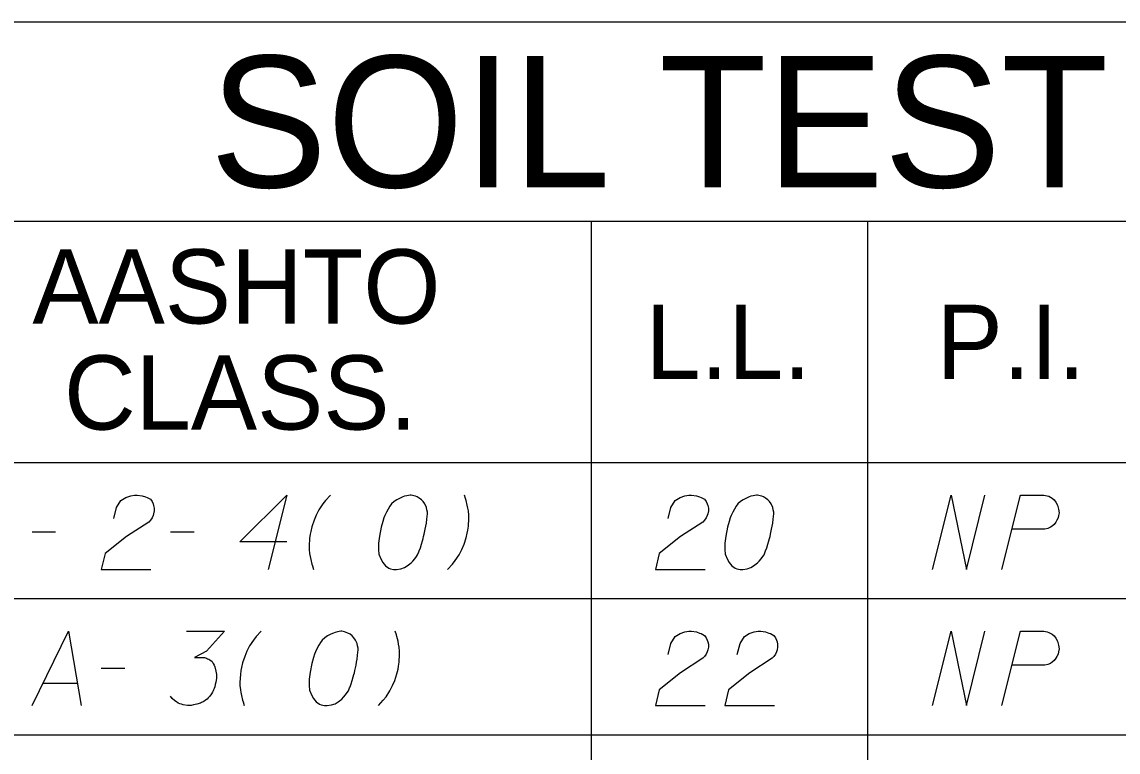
# Model space of a CAD drawing. Extents: x 2074207 to 2076812, y 516372 to 523312.
# Drawn here: x 2076453.5 to 2076524.4, y 519547.9 to 519595.1 of the extents above; entities that cross this region are included whole.
import ezdxf

# ---------------------------------------------------------------- set-up
doc = ezdxf.new("R2010")
doc.units = 0
for name, color, linetype in [('Prop DirtTable_ Soil Test Results - Outline (Major)', 7, 'Continuous'), ('Prop DirtTable_ Soil Test Results - Outline (Minor)', 7, 'Continuous'), ('Prop DirtTable_ Soil Test Results - Tx (Header - Large)', 7, 'Continuous'), ('Prop DirtTable_ Soil Test Results - Tx (Header - Small)', 7, 'Continuous'), ('Prop DirtTable_ Soil Test Results - Tx (Sample Data)', 7, 'Continuous')]:
    doc.layers.add(name, color=color, linetype=linetype)

msp = doc.modelspace()

# ---------------------------------------------------------------- linework, layer by layer
at = {"layer": 'Prop DirtTable_ Soil Test Results - Outline (Major)'}
for p, q in [((2076260.609, 519595.085), (2076811.903, 519595.085)), ((2076260.609, 519566.6), (2076811.903, 519566.6)), ((2076260.609, 519566.6), (2076811.903, 519566.6))]:
    msp.add_line(p, q, dxfattribs=at)
at = {"layer": 'Prop DirtTable_ Soil Test Results - Outline (Minor)'}
for p, q in [((2076260.609, 519582.2), (2076811.903, 519582.2)), ((2076490.31, 519582.2), (2076490.31, 519557.8)), ((2076508.192, 519582.2), (2076508.192, 519557.8)), ((2076260.609, 519557.8), (2076811.903, 519557.8)), ((2076260.609, 519557.8), (2076811.903, 519557.8)), ((2076490.31, 519557.8), (2076490.31, 519549)), ((2076508.192, 519557.8), (2076508.192, 519549)), ((2076260.609, 519549), (2076811.903, 519549)), ((2076260.609, 519549), (2076811.903, 519549)), ((2076490.31, 519549), (2076490.31, 519540.2)), ((2076508.192, 519549), (2076508.192, 519540.2))]:
    msp.add_line(p, q, dxfattribs=at)
at = {"layer": 'Prop DirtTable_ Soil Test Results - Tx (Sample Data)'}
for points in [[(2076459.447, 519562.979), (2076459.623, 519563.697), (2076459.906, 519564.151), (2076460.223, 519564.34), (2076460.54, 519564.453), (2076460.787, 519564.491), (2076460.964, 519564.491), (2076461.281, 519564.453), (2076461.493, 519564.378), (2076461.599, 519564.34), (2076461.81, 519564.226), (2076461.916, 519564.075), (2076461.987, 519563.924), (2076462.022, 519563.811), (2076462.057, 519563.659), (2076462.057, 519563.47), (2076462.022, 519563.281), (2076461.987, 519563.168), (2076461.916, 519563.017), (2076461.81, 519562.866), (2076461.705, 519562.752), (2076460.258, 519561.807), (2076458.883, 519560.711), (2076458.636, 519559.691), (2076461.846, 519559.691)], [(2076470.629, 519561.467), (2076467.596, 519561.467), (2076470.629, 519564.491), (2076469.43, 519559.691)], [(2076473.451, 519564.491), (2076473.134, 519564.151), (2076472.958, 519563.924), (2076472.711, 519563.546), (2076472.534, 519563.206), (2076472.393, 519562.866), (2076472.252, 519562.45), (2076472.181, 519562.148), (2076472.146, 519561.959), (2076472.111, 519561.694), (2076472.076, 519561.203), (2076472.076, 519560.976), (2076472.111, 519560.711), (2076472.146, 519560.522), (2076472.181, 519560.333), (2076472.252, 519560.031), (2076472.287, 519559.918), (2076472.358, 519559.691)], [(2076478.672, 519564.491), (2076478.602, 519564.491), (2076478.39, 519564.453), (2076478.249, 519564.415), (2076478.143, 519564.378), (2076477.967, 519564.302), (2076477.755, 519564.189), (2076477.579, 519564.075), (2076477.402, 519563.924), (2076477.296, 519563.773), (2076477.191, 519563.584), (2076477.085, 519563.395), (2076476.979, 519563.168), (2076476.908, 519563.017), (2076476.838, 519562.79), (2076476.732, 519562.412), (2076476.626, 519561.845), (2076476.556, 519561.392), (2076476.556, 519560.976), (2076476.591, 519560.674), (2076476.732, 519560.333), (2076476.838, 519560.144), (2076477.014, 519559.918), (2076477.226, 519559.767), (2076477.332, 519559.729), (2076477.543, 519559.691), (2076477.72, 519559.691), (2076478.002, 519559.729), (2076478.249, 519559.804), (2076478.425, 519559.918), (2076478.672, 519560.107), (2076478.778, 519560.22), (2076478.919, 519560.371), (2076479.025, 519560.522), (2076479.095, 519560.636), (2076479.166, 519560.825), (2076479.201, 519560.9), (2076479.272, 519561.089), (2076479.342, 519561.316), (2076479.413, 519561.543), (2076479.448, 519561.694), (2076479.483, 519561.807), (2076479.519, 519561.959), (2076479.589, 519562.299), (2076479.625, 519562.488), (2076479.66, 519562.677), (2076479.695, 519562.941), (2076479.73, 519563.281), (2076479.73, 519563.395), (2076479.695, 519563.546), (2076479.66, 519563.697), (2076479.554, 519563.924), (2076479.448, 519564.075), (2076479.342, 519564.189), (2076479.201, 519564.302), (2076479.06, 519564.378), (2076478.954, 519564.415), (2076478.849, 519564.453), (2076478.672, 519564.491)], [(2076481.036, 519559.691), (2076481.353, 519560.031), (2076481.529, 519560.258), (2076481.776, 519560.636), (2076481.953, 519560.976), (2076482.094, 519561.316), (2076482.235, 519561.732), (2076482.306, 519562.034), (2076482.341, 519562.223), (2076482.376, 519562.488), (2076482.411, 519562.979), (2076482.411, 519563.206), (2076482.376, 519563.47), (2076482.341, 519563.659), (2076482.306, 519563.848), (2076482.235, 519564.151), (2076482.2, 519564.264), (2076482.129, 519564.491)], [(2076495.287, 519562.979), (2076495.463, 519563.697), (2076495.746, 519564.151), (2076496.063, 519564.34), (2076496.38, 519564.453), (2076496.627, 519564.491), (2076496.804, 519564.491), (2076497.121, 519564.453), (2076497.333, 519564.378), (2076497.439, 519564.34), (2076497.65, 519564.226), (2076497.756, 519564.075), (2076497.827, 519563.924), (2076497.862, 519563.811), (2076497.897, 519563.659), (2076497.897, 519563.47), (2076497.862, 519563.281), (2076497.827, 519563.168), (2076497.756, 519563.017), (2076497.65, 519562.866), (2076497.545, 519562.752), (2076496.098, 519561.807), (2076494.723, 519560.711), (2076494.476, 519559.691), (2076497.686, 519559.691)], [(2076501.072, 519564.491), (2076501.002, 519564.491), (2076500.79, 519564.453), (2076500.649, 519564.415), (2076500.543, 519564.378), (2076500.367, 519564.302), (2076500.155, 519564.189), (2076499.979, 519564.075), (2076499.802, 519563.924), (2076499.696, 519563.773), (2076499.591, 519563.584), (2076499.485, 519563.395), (2076499.379, 519563.168), (2076499.308, 519563.017), (2076499.238, 519562.79), (2076499.132, 519562.412), (2076499.026, 519561.845), (2076498.956, 519561.392), (2076498.956, 519560.976), (2076498.991, 519560.674), (2076499.132, 519560.333), (2076499.238, 519560.144), (2076499.414, 519559.918), (2076499.626, 519559.767), (2076499.732, 519559.729), (2076499.943, 519559.691), (2076500.12, 519559.691), (2076500.402, 519559.729), (2076500.649, 519559.804), (2076500.825, 519559.918), (2076501.072, 519560.107), (2076501.178, 519560.22), (2076501.319, 519560.371), (2076501.425, 519560.522), (2076501.495, 519560.636), (2076501.566, 519560.825), (2076501.601, 519560.9), (2076501.672, 519561.089), (2076501.742, 519561.316), (2076501.813, 519561.543), (2076501.848, 519561.694), (2076501.883, 519561.807), (2076501.919, 519561.959), (2076501.989, 519562.299), (2076502.025, 519562.488), (2076502.06, 519562.677), (2076502.095, 519562.941), (2076502.13, 519563.281), (2076502.13, 519563.395), (2076502.095, 519563.546), (2076502.06, 519563.697), (2076501.954, 519563.924), (2076501.848, 519564.075), (2076501.742, 519564.189), (2076501.601, 519564.302), (2076501.46, 519564.378), (2076501.354, 519564.415), (2076501.249, 519564.453), (2076501.072, 519564.491)], [(2076512.396, 519559.691), (2076513.595, 519564.491), (2076514.583, 519559.691), (2076515.782, 519564.491)], [(2076516.876, 519559.691), (2076518.075, 519564.491), (2076519.592, 519564.491), (2076519.803, 519564.453), (2076519.909, 519564.415), (2076520.121, 519564.302), (2076520.262, 519564.189), (2076520.368, 519564.037), (2076520.474, 519563.848), (2076520.544, 519563.584), (2076520.58, 519563.357), (2076520.544, 519563.168), (2076520.509, 519563.017), (2076520.438, 519562.866), (2076520.368, 519562.752), (2076520.262, 519562.601), (2076520.121, 519562.488), (2076520.015, 519562.412), (2076519.839, 519562.337), (2076519.662, 519562.299), (2076517.546, 519562.299)], [(2076454.156, 519562.11), (2076455.672, 519562.11)], [(2076463.116, 519562.11), (2076464.632, 519562.11)], [(2076454.156, 519550.891), (2076456.519, 519555.691), (2076457.33, 519550.891)], [(2076464.139, 519555.691), (2076466.608, 519555.691), (2076465.444, 519554.406), (2076464.668, 519553.99), (2076465.303, 519553.99), (2076465.444, 519553.952), (2076465.514, 519553.915), (2076465.585, 519553.877), (2076465.655, 519553.839), (2076465.797, 519553.726), (2076465.867, 519553.612), (2076465.938, 519553.499), (2076465.973, 519553.385), (2076466.043, 519553.121), (2076466.079, 519552.894), (2076466.079, 519552.781), (2076466.079, 519552.63), (2076466.043, 519552.403), (2076466.008, 519552.252), (2076465.973, 519552.1), (2076465.938, 519551.987), (2076465.902, 519551.911), (2076465.867, 519551.836), (2076465.832, 519551.76), (2076465.761, 519551.647), (2076465.655, 519551.496), (2076465.55, 519551.382), (2076465.479, 519551.307), (2076465.373, 519551.231), (2076465.267, 519551.155), (2076465.126, 519551.08), (2076465.056, 519551.042), (2076464.809, 519550.967), (2076464.597, 519550.929), (2076464.456, 519550.891), (2076464.209, 519550.891), (2076463.927, 519550.929), (2076463.821, 519550.967), (2076463.715, 519551.004), (2076463.609, 519551.042), (2076463.504, 519551.118), (2076463.398, 519551.193), (2076463.221, 519551.344), (2076463.116, 519551.496)], [(2076468.971, 519555.691), (2076468.654, 519555.351), (2076468.478, 519555.124), (2076468.231, 519554.746), (2076468.054, 519554.406), (2076467.913, 519554.066), (2076467.772, 519553.65), (2076467.701, 519553.348), (2076467.666, 519553.159), (2076467.631, 519552.894), (2076467.596, 519552.403), (2076467.596, 519552.176), (2076467.631, 519551.911), (2076467.666, 519551.722), (2076467.701, 519551.533), (2076467.772, 519551.231), (2076467.807, 519551.118), (2076467.878, 519550.891)], [(2076474.192, 519555.691), (2076474.122, 519555.691), (2076473.91, 519555.653), (2076473.769, 519555.615), (2076473.663, 519555.578), (2076473.487, 519555.502), (2076473.275, 519555.389), (2076473.099, 519555.275), (2076472.922, 519555.124), (2076472.816, 519554.973), (2076472.711, 519554.784), (2076472.605, 519554.595), (2076472.499, 519554.368), (2076472.428, 519554.217), (2076472.358, 519553.99), (2076472.252, 519553.612), (2076472.146, 519553.045), (2076472.076, 519552.592), (2076472.076, 519552.176), (2076472.111, 519551.874), (2076472.252, 519551.533), (2076472.358, 519551.344), (2076472.534, 519551.118), (2076472.746, 519550.967), (2076472.852, 519550.929), (2076473.063, 519550.891), (2076473.24, 519550.891), (2076473.522, 519550.929), (2076473.769, 519551.004), (2076473.945, 519551.118), (2076474.192, 519551.307), (2076474.298, 519551.42), (2076474.439, 519551.571), (2076474.545, 519551.722), (2076474.615, 519551.836), (2076474.686, 519552.025), (2076474.721, 519552.1), (2076474.792, 519552.289), (2076474.862, 519552.516), (2076474.933, 519552.743), (2076474.968, 519552.894), (2076475.003, 519553.007), (2076475.039, 519553.159), (2076475.109, 519553.499), (2076475.145, 519553.688), (2076475.18, 519553.877), (2076475.215, 519554.141), (2076475.25, 519554.481), (2076475.25, 519554.595), (2076475.215, 519554.746), (2076475.18, 519554.897), (2076475.074, 519555.124), (2076474.968, 519555.275), (2076474.862, 519555.389), (2076474.721, 519555.502), (2076474.58, 519555.578), (2076474.474, 519555.615), (2076474.369, 519555.653), (2076474.192, 519555.691)], [(2076476.556, 519550.891), (2076476.873, 519551.231), (2076477.049, 519551.458), (2076477.296, 519551.836), (2076477.473, 519552.176), (2076477.614, 519552.516), (2076477.755, 519552.932), (2076477.826, 519553.234), (2076477.861, 519553.423), (2076477.896, 519553.688), (2076477.931, 519554.179), (2076477.931, 519554.406), (2076477.896, 519554.67), (2076477.861, 519554.859), (2076477.826, 519555.048), (2076477.755, 519555.351), (2076477.72, 519555.464), (2076477.649, 519555.691)], [(2076495.287, 519554.179), (2076495.463, 519554.897), (2076495.746, 519555.351), (2076496.063, 519555.54), (2076496.38, 519555.653), (2076496.627, 519555.691), (2076496.804, 519555.691), (2076497.121, 519555.653), (2076497.333, 519555.578), (2076497.439, 519555.54), (2076497.65, 519555.426), (2076497.756, 519555.275), (2076497.827, 519555.124), (2076497.862, 519555.011), (2076497.897, 519554.859), (2076497.897, 519554.67), (2076497.862, 519554.481), (2076497.827, 519554.368), (2076497.756, 519554.217), (2076497.65, 519554.066), (2076497.545, 519553.952), (2076496.098, 519553.007), (2076494.723, 519551.911), (2076494.476, 519550.891), (2076497.686, 519550.891)], [(2076499.767, 519554.179), (2076499.943, 519554.897), (2076500.226, 519555.351), (2076500.543, 519555.54), (2076500.86, 519555.653), (2076501.107, 519555.691), (2076501.284, 519555.691), (2076501.601, 519555.653), (2076501.813, 519555.578), (2076501.919, 519555.54), (2076502.13, 519555.426), (2076502.236, 519555.275), (2076502.307, 519555.124), (2076502.342, 519555.011), (2076502.377, 519554.859), (2076502.377, 519554.67), (2076502.342, 519554.481), (2076502.307, 519554.368), (2076502.236, 519554.217), (2076502.13, 519554.066), (2076502.025, 519553.952), (2076500.578, 519553.007), (2076499.203, 519551.911), (2076498.956, 519550.891), (2076502.166, 519550.891)], [(2076512.396, 519550.891), (2076513.595, 519555.691), (2076514.583, 519550.891), (2076515.782, 519555.691)], [(2076516.876, 519550.891), (2076518.075, 519555.691), (2076519.592, 519555.691), (2076519.803, 519555.653), (2076519.909, 519555.615), (2076520.121, 519555.502), (2076520.262, 519555.389), (2076520.368, 519555.237), (2076520.474, 519555.048), (2076520.544, 519554.784), (2076520.58, 519554.557), (2076520.544, 519554.368), (2076520.509, 519554.217), (2076520.438, 519554.066), (2076520.368, 519553.952), (2076520.262, 519553.801), (2076520.121, 519553.688), (2076520.015, 519553.612), (2076519.839, 519553.537), (2076519.662, 519553.499), (2076517.546, 519553.499)], [(2076458.636, 519553.31), (2076460.152, 519553.31)], [(2076454.861, 519552.327), (2076457.083, 519552.327)]]:
    msp.add_lwpolyline(points, dxfattribs=at)

# ---------------------------------------------------------------- texts
at = {"layer": 'Prop DirtTable_ Soil Test Results - Tx (Header - Large)'}
msp.add_text('SOIL TEST RESULTS', height=8.50001, dxfattribs=at).set_placement((2076465.656, 519584.392))
at = {"layer": 'Prop DirtTable_ Soil Test Results - Tx (Header - Small)'}
for s, p in [('AASHTO', (2076454.182, 519575.586)), ('L.L.', (2076493.827, 519572)), ('P.I.', (2076512.654, 519572)), ('CLASS.', (2076456.225, 519568.729))]:
    msp.add_text(s, height=4.8, dxfattribs=at).set_placement(p)

doc.saveas('drawing.dxf')
